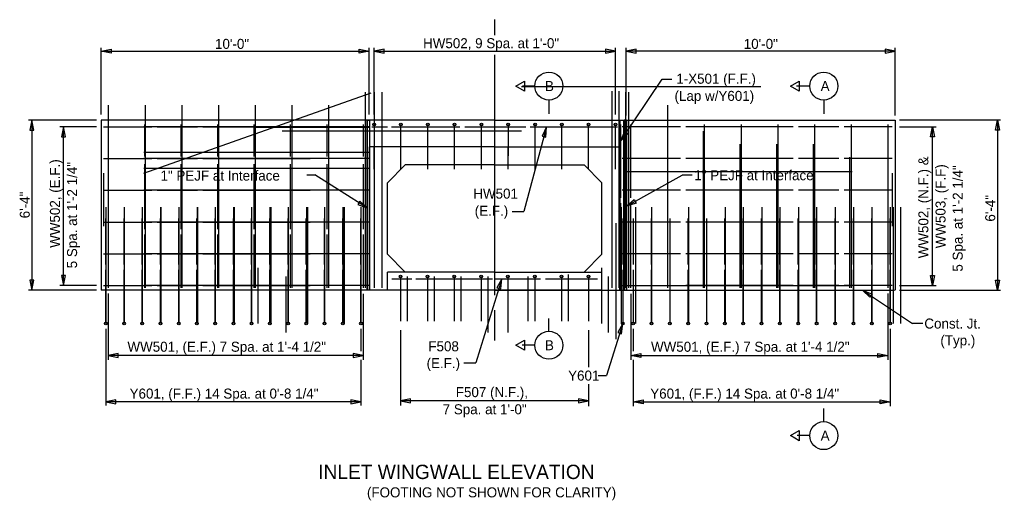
# Model space of a CAD drawing. Extents: x -1609 to 1184, y -412 to 394.
# Drawn here: x -847.93 to -811.36, y -104.56 to -86.63 of the extents above; entities that cross this region are included whole.
import ezdxf

# ---------------------------------------------------------------- set-up
doc = ezdxf.new("R2010")
doc.units = 0
for name, color, linetype in [('DR_P_Culvert', 7, 'Continuous'), ('ST_Details', 7, 'Continuous'), ('ST_Text', 7, 'Continuous')]:
    doc.layers.add(name, color=color, linetype=linetype)

msp = doc.modelspace()

# ---------------------------------------------------------------- linework, layer by layer
at = {"layer": 'DR_P_Culvert'}
for p, q in [((-829.212, -89.132), (-820.296, -89.133)), ((-834.968, -90.383), (-834.968, -96.716)), ((-834.883, -90.383), (-834.883, -96.716)), ((-834.8, -90.633), (-834.217, -90.633)), ((-834.712, -90.549), (-834.712, -91.715)), ((-833.712, -91.715), (-833.712, -90.549)), ((-832.712, -91.715), (-832.712, -90.549)), ((-831.712, -91.715), (-831.712, -90.549)), ((-830.712, -91.715), (-830.712, -90.549)), ((-829.712, -90.549), (-829.712, -91.715)), ((-828.889, -90.633), (-825.633, -90.633)), ((-828.712, -91.715), (-828.712, -90.549)), ((-827.712, -91.715), (-827.712, -90.549)), ((-826.712, -91.715), (-826.712, -90.549)), ((-825.712, -91.715), (-825.712, -90.549)), ((-825.39, -90.383), (-825.39, -96.716)), ((-825.315, -90.383), (-825.315, -96.716)), ((-825.305, -90.383), (-825.305, -96.716)), ((-829.212, -90.799), (-838.146, -90.799)), ((-834.712, -92.216), (-834.712, -91.382)), ((-833.712, -92.216), (-833.712, -91.382)), ((-832.712, -92.216), (-832.712, -91.382)), ((-831.712, -92.216), (-831.712, -91.382)), ((-830.712, -92.216), (-830.712, -91.382)), ((-829.712, -92.216), (-829.712, -91.382)), ((-828.712, -92.216), (-828.712, -91.382)), ((-827.712, -92.216), (-827.712, -91.382)), ((-826.712, -92.216), (-826.712, -91.382)), ((-825.712, -92.216), (-825.712, -91.382)), ((-839.045, -95.883), (-839.045, -97.966)), ((-827.481, -96.132), (-827.481, -97.883)), ((-826.239, -95.883), (-826.239, -97.966)), ((-838.003, -96.216), (-838.003, -98.299)), ((-834.05, -96.299), (-833.311, -96.299)), ((-833.722, -96.216), (-833.722, -97.883)), ((-833.722, -96.216), (-833.722, -97.883)), ((-833.481, -96.216), (-833.481, -97.883)), ((-832.722, -96.216), (-832.722, -97.883)), ((-832.722, -96.216), (-832.722, -97.883)), ((-832.467, -96.216), (-832.467, -97.883)), ((-831.722, -96.216), (-831.722, -97.883)), ((-831.722, -96.216), (-831.722, -97.883)), ((-831.481, -96.216), (-831.481, -97.883)), ((-830.722, -96.216), (-830.722, -97.883)), ((-830.722, -96.216), (-830.722, -97.883)), ((-830.467, -96.216), (-830.467, -98.299)), ((-829.722, -96.216), (-829.722, -98.299)), ((-829.722, -96.216), (-829.722, -97.883)), ((-828.981, -96.216), (-828.981, -97.883)), ((-828.722, -96.216), (-828.722, -97.883)), ((-828.722, -96.216), (-828.722, -97.883)), ((-828.321, -96.299), (-826.383, -96.299)), ((-827.722, -96.216), (-827.722, -97.883)), ((-827.722, -96.216), (-827.722, -97.883)), ((-826.722, -96.216), (-826.722, -97.883)), ((-826.722, -96.216), (-826.722, -97.883)), ((-825.981, -96.216), (-825.981, -98.299))]:
    msp.add_line(p, q, dxfattribs=at)
for points in [[(-834.968, -90.383), (-834.883, -90.383), (-834.883, -96.716), (-834.968, -96.716)], [(-825.305, -90.383), (-825.39, -90.383), (-825.39, -96.716), (-825.305, -96.716)]]:
    msp.add_lwpolyline(points, close=True, dxfattribs=at)
for points in [[(-834.068, -90.633), (-831.513, -90.633)], [(-831.324, -90.633), (-830.212, -90.633)], [(-830.212, -90.633), (-829.06, -90.633)], [(-833.16, -96.299), (-830.295, -96.299)], [(-830.212, -96.299), (-828.512, -96.299)]]:
    msp.add_lwpolyline(points, dxfattribs=at)
at = {"layer": 'ST_Details'}
for p, q in [((-834.828, -89.373), (-843.31, -92.367)), ((-835.05, -89.334), (-835.05, -96.633)), ((-834.707, -89.334), (-834.707, -96.633)), ((-834.427, -89.334), (-834.427, -96.633)), ((-825.852, -89.299), (-825.852, -96.633)), ((-825.588, -89.299), (-825.588, -96.633)), ((-825.338, -89.334), (-825.338, -96.633)), ((-825.223, -89.334), (-825.223, -96.633)), ((-844.622, -89.819), (-844.622, -96.633)), ((-843.254, -89.819), (-843.254, -96.633)), ((-841.886, -89.819), (-841.886, -96.633)), ((-840.518, -89.819), (-840.518, -96.633)), ((-839.151, -89.819), (-839.151, -96.633)), ((-837.783, -89.819), (-837.783, -96.632)), ((-836.415, -89.819), (-836.415, -96.632)), ((-823.773, -89.819), (-823.773, -96.632)), ((-844.883, -90.383), (-844.883, -96.716)), ((-834.883, -90.383), (-844.883, -90.383)), ((-844.634, -90.55), (-844.634, -91.736)), ((-834.883, -90.633), (-843.3, -90.633)), ((-843.274, -90.55), (-843.274, -91.736)), ((-841.915, -90.55), (-841.915, -91.736)), ((-840.555, -90.55), (-840.555, -91.736)), ((-839.196, -90.55), (-839.196, -91.736)), ((-834.883, -90.657), (-839.12, -90.657)), ((-837.837, -90.55), (-837.837, -91.736)), ((-836.477, -90.55), (-836.477, -91.736)), ((-835.118, -90.55), (-835.118, -91.736)), ((-830.212, -90.383), (-834.883, -90.383)), ((-830.212, -90.383), (-825.549, -90.383)), ((-825.549, -90.383), (-825.549, -96.716)), ((-825.549, -90.383), (-825.39, -90.383)), ((-825.525, -90.55), (-825.525, -93.275)), ((-823.289, -90.633), (-825.466, -90.633)), ((-825.418, -90.383), (-825.418, -96.716)), ((-825.315, -90.383), (-815.286, -90.383)), ((-825.147, -90.55), (-825.147, -93.275)), ((-823.769, -90.55), (-823.769, -93.275)), ((-819.089, -90.633), (-823.089, -90.633)), ((-822.4, -90.55), (-822.4, -93.275)), ((-821.031, -90.55), (-821.031, -93.275)), ((-819.662, -90.55), (-819.662, -93.275)), ((-817.389, -90.633), (-818.889, -90.633)), ((-818.293, -90.55), (-818.293, -93.275)), ((-815.389, -90.633), (-817.189, -90.633)), ((-816.924, -90.55), (-816.924, -93.275)), ((-815.555, -90.55), (-815.555, -94.246)), ((-815.286, -90.383), (-815.286, -96.716)), ((-822.436, -90.79), (-822.436, -96.633)), ((-822.4, -90.79), (-822.4, -96.633)), ((-834.883, -96.716), (-834.883, -91.382)), ((-830.212, -91.382), (-834.883, -91.382)), ((-830.212, -91.382), (-825.549, -91.382)), ((-825.549, -96.716), (-825.549, -91.382)), ((-821.079, -91.275), (-821.079, -96.633)), ((-821.031, -91.275), (-821.031, -96.633)), ((-819.71, -91.275), (-819.71, -96.633)), ((-819.662, -91.275), (-819.662, -96.633)), ((-818.341, -91.275), (-818.341, -96.633)), ((-818.293, -91.275), (-818.293, -96.633)), ((-816.924, -91.275), (-816.924, -96.633)), ((-834.883, -91.586), (-843.3, -91.586)), ((-816.984, -91.76), (-816.984, -96.633)), ((-834.883, -91.816), (-843.3, -91.816)), ((-834.216, -92.716), (-833.549, -92.049)), ((-830.212, -92.049), (-833.549, -92.049)), ((-830.212, -92.049), (-826.883, -92.049)), ((-826.883, -92.049), (-826.216, -92.716)), ((-823.289, -91.816), (-825.466, -91.816)), ((-819.089, -91.816), (-823.089, -91.816)), ((-817.389, -91.816), (-818.889, -91.816)), ((-815.389, -91.816), (-817.189, -91.816)), ((-844.8, -92.363), (-844.8, -94.334)), ((-834.883, -92.185), (-843.3, -92.185)), ((-825.305, -92.299), (-816.889, -92.3)), ((-815.555, -92.246), (-815.555, -96.633)), ((-815.389, -92.363), (-815.389, -94.334)), ((-834.216, -95.382), (-834.216, -92.716)), ((-826.216, -95.382), (-826.216, -92.716)), ((-834.883, -92.999), (-843.3, -92.999)), ((-823.289, -92.999), (-825.466, -92.999)), ((-819.089, -92.999), (-823.089, -92.999)), ((-817.389, -92.999), (-818.889, -92.999)), ((-815.389, -92.999), (-817.189, -92.999)), ((-825.525, -93.475), (-825.525, -96.633)), ((-825.147, -93.475), (-825.147, -96.633)), ((-823.769, -93.475), (-823.769, -96.633)), ((-822.4, -96.632), (-822.4, -93.475)), ((-844.717, -93.633), (-844.717, -97.966)), ((-844.033, -93.633), (-844.033, -97.966)), ((-843.357, -93.633), (-843.357, -97.966)), ((-842.673, -93.633), (-842.673, -97.966)), ((-842.665, -93.633), (-842.665, -97.966)), ((-841.998, -93.633), (-841.998, -97.966)), ((-841.314, -93.633), (-841.314, -97.966)), ((-841.297, -93.632), (-841.297, -97.966)), ((-840.638, -93.633), (-840.638, -97.966)), ((-839.955, -93.633), (-839.955, -97.966)), ((-839.93, -93.632), (-839.93, -97.966)), ((-839.279, -93.633), (-839.279, -97.966)), ((-838.595, -93.633), (-838.595, -97.966)), ((-838.562, -93.632), (-838.562, -97.966)), ((-837.92, -93.633), (-837.92, -97.966)), ((-837.236, -93.633), (-837.236, -97.966)), ((-837.194, -93.632), (-837.194, -97.966)), ((-836.56, -93.633), (-836.56, -97.966)), ((-835.876, -93.633), (-835.876, -97.966)), ((-835.825, -93.633), (-835.825, -97.966)), ((-835.201, -93.633), (-835.201, -97.966)), ((-825.505, -93.633), (-825.505, -97.966)), ((-824.971, -93.633), (-824.971, -97.966)), ((-824.364, -93.633), (-824.364, -97.966)), ((-822.994, -93.632), (-822.994, -97.966)), ((-821.627, -93.632), (-821.627, -97.966)), ((-820.948, -93.633), (-820.948, -97.966)), ((-820.259, -93.632), (-820.259, -97.966)), ((-819.579, -93.633), (-819.579, -97.966)), ((-818.891, -93.632), (-818.891, -97.966)), ((-818.21, -93.633), (-818.21, -97.966)), ((-817.524, -93.633), (-817.524, -97.966)), ((-816.841, -93.633), (-816.841, -97.966)), ((-816.156, -93.633), (-816.156, -97.966)), ((-815.472, -93.633), (-815.472, -97.966)), ((-815.362, -93.633), (-815.362, -97.966)), ((-815.082, -93.633), (-815.082, -97.966)), ((-844.717, -95.766), (-844.717, -94.049)), ((-844.037, -95.766), (-844.037, -94.049)), ((-843.357, -95.766), (-843.357, -94.049)), ((-834.883, -94.183), (-843.3, -94.183)), ((-842.678, -95.766), (-842.678, -94.049)), ((-841.998, -95.766), (-841.998, -94.049)), ((-841.318, -95.766), (-841.318, -94.049)), ((-840.638, -95.766), (-840.638, -94.049)), ((-839.959, -95.766), (-839.959, -94.049)), ((-839.279, -95.766), (-839.279, -94.049)), ((-838.599, -95.766), (-838.599, -94.049)), ((-837.92, -95.766), (-837.92, -94.049)), ((-837.24, -95.766), (-837.24, -94.049)), ((-836.56, -95.766), (-836.56, -94.049)), ((-835.881, -95.766), (-835.881, -94.049)), ((-835.201, -95.766), (-835.201, -94.049)), ((-825.694, -94.22), (-825.694, -98.553)), ((-823.289, -94.183), (-825.466, -94.183)), ((-825.442, -94.049), (-825.442, -95.766)), ((-825.054, -94.049), (-825.054, -95.766)), ((-824.37, -95.766), (-824.37, -94.049)), ((-823.686, -94.049), (-823.686, -97.966)), ((-819.089, -94.183), (-823.089, -94.183)), ((-823.001, -95.766), (-823.001, -94.049)), ((-822.317, -94.049), (-822.317, -97.966)), ((-821.632, -95.766), (-821.632, -94.049)), ((-820.948, -95.766), (-820.948, -94.049)), ((-820.263, -95.766), (-820.263, -94.049)), ((-819.579, -95.766), (-819.579, -94.049)), ((-818.894, -95.766), (-818.894, -94.049)), ((-817.389, -94.183), (-818.889, -94.183)), ((-818.21, -95.766), (-818.21, -94.049)), ((-817.525, -95.766), (-817.525, -94.049)), ((-815.389, -94.183), (-817.189, -94.183)), ((-816.841, -95.766), (-816.841, -94.049)), ((-816.157, -95.766), (-816.157, -94.049)), ((-815.472, -95.766), (-815.472, -94.049)), ((-834.883, -95.366), (-843.3, -95.366)), ((-833.549, -96.049), (-834.216, -95.382)), ((-826.216, -95.382), (-826.883, -96.049)), ((-823.289, -95.366), (-825.466, -95.366)), ((-819.089, -95.366), (-823.089, -95.366)), ((-817.389, -95.366), (-818.889, -95.366)), ((-815.389, -95.366), (-817.189, -95.366)), ((-830.216, -96.049), (-834.216, -96.049)), ((-834.216, -96.716), (-834.216, -96.049)), ((-830.212, -96.049), (-833.549, -96.049)), ((-830.216, -96.049), (-826.216, -96.049)), ((-830.212, -96.049), (-826.883, -96.049)), ((-826.216, -96.716), (-826.216, -96.049)), ((-825.442, -95.966), (-825.442, -97.966)), ((-834.883, -96.716), (-844.883, -96.716)), ((-834.883, -96.549), (-843.3, -96.549)), ((-830.212, -96.716), (-834.883, -96.716)), ((-830.212, -96.716), (-834.216, -96.716)), ((-826.216, -96.716), (-830.212, -96.716)), ((-830.212, -96.716), (-825.549, -96.716)), ((-825.549, -96.716), (-815.305, -96.716)), ((-825.466, -96.549), (-823.305, -96.549)), ((-825.305, -96.549), (-816.889, -96.549))]:
    msp.add_line(p, q, dxfattribs=at)
for points in [[(-844.8, -90.633), (-843, -90.633)], [(-842.8, -90.633), (-841.3, -90.633)], [(-841.1, -90.633), (-837.1, -90.633)], [(-834.967, -90.633), (-836.884, -90.633)], [(-844.8, -91.816), (-843, -91.816)], [(-844.634, -92.019), (-844.634, -94.448)], [(-843.274, -92.019), (-843.274, -94.448)], [(-842.8, -91.816), (-841.3, -91.816)], [(-841.915, -92.019), (-841.915, -94.448)], [(-841.1, -91.816), (-837.1, -91.816)], [(-840.555, -92.019), (-840.555, -94.448)], [(-839.196, -92.019), (-839.196, -94.448)], [(-837.837, -92.019), (-837.837, -94.448)], [(-834.967, -91.816), (-836.884, -91.816)], [(-836.477, -92.019), (-836.477, -94.448)], [(-835.118, -92.019), (-835.118, -94.448)], [(-844.8, -92.999), (-843, -92.999)], [(-842.8, -92.999), (-841.3, -92.999)], [(-841.1, -92.999), (-837.1, -92.999)], [(-834.967, -92.999), (-836.884, -92.999)], [(-821.031, -93.475), (-821.031, -96.633)], [(-819.662, -93.475), (-819.662, -96.633)], [(-818.293, -93.475), (-818.293, -96.633)], [(-816.924, -93.475), (-816.924, -96.633)], [(-844.8, -94.183), (-843, -94.183)], [(-842.8, -94.183), (-841.3, -94.183)], [(-841.1, -94.183), (-837.1, -94.183)], [(-834.967, -94.183), (-836.884, -94.183)], [(-844.634, -94.642), (-844.634, -96.633)], [(-843.274, -94.642), (-843.274, -96.633)], [(-841.915, -94.642), (-841.915, -96.633)], [(-840.555, -94.642), (-840.555, -96.633)], [(-839.196, -94.642), (-839.196, -96.633)], [(-837.837, -94.642), (-837.837, -96.633)], [(-836.477, -94.642), (-836.477, -96.633)], [(-835.118, -94.642), (-835.118, -96.633)], [(-815.555, -94.446), (-815.555, -96.633)], [(-844.8, -95.366), (-843, -95.366)], [(-842.8, -95.366), (-841.3, -95.366)], [(-841.1, -95.366), (-837.1, -95.366)], [(-834.967, -95.366), (-836.884, -95.366)], [(-844.717, -97.966), (-844.717, -95.966)], [(-844.037, -97.966), (-844.037, -95.966)], [(-843.357, -97.966), (-843.357, -95.966)], [(-842.678, -97.966), (-842.678, -95.966)], [(-841.998, -97.966), (-841.998, -95.966)], [(-841.318, -97.966), (-841.318, -95.966)], [(-840.638, -97.966), (-840.638, -95.966)], [(-839.959, -97.966), (-839.959, -95.966)], [(-839.279, -97.966), (-839.279, -95.966)], [(-838.599, -97.966), (-838.599, -95.966)], [(-837.92, -97.966), (-837.92, -95.966)], [(-837.24, -97.966), (-837.24, -95.966)], [(-836.56, -97.966), (-836.56, -95.966)], [(-835.881, -97.966), (-835.881, -95.966)], [(-835.201, -97.966), (-835.201, -95.966)], [(-825.054, -95.966), (-825.054, -97.966)], [(-824.37, -97.966), (-824.37, -95.966)], [(-823.001, -97.966), (-823.001, -95.966)], [(-821.632, -97.966), (-821.632, -95.966)], [(-820.948, -97.966), (-820.948, -95.966)], [(-820.263, -97.966), (-820.263, -95.966)], [(-819.579, -97.966), (-819.579, -95.966)], [(-818.894, -97.966), (-818.894, -95.966)], [(-818.21, -97.966), (-818.21, -95.966)], [(-817.525, -97.966), (-817.525, -95.966)], [(-816.841, -97.966), (-816.841, -95.966)], [(-816.157, -97.966), (-816.157, -95.966)], [(-815.472, -97.966), (-815.472, -95.966)], [(-844.8, -96.549), (-843, -96.549)], [(-842.8, -96.549), (-841.3, -96.549)], [(-841.1, -96.549), (-837.1, -96.549)], [(-834.967, -96.549), (-836.884, -96.549)], [(-819.089, -96.549), (-823.089, -96.549)], [(-817.389, -96.549), (-818.889, -96.549)], [(-815.389, -96.549), (-817.189, -96.549)]]:
    msp.add_lwpolyline(points, dxfattribs=at)
msp.add_lwpolyline([(-819.183, -102.146), (-818.859, -101.959), (-818.859, -102.333)], close=True, dxfattribs=at)
for centre in [(-834.712, -90.549), (-833.712, -90.549), (-832.712, -90.549), (-831.712, -90.549), (-830.712, -90.549), (-829.712, -90.549), (-828.712, -90.549), (-827.712, -90.549), (-826.712, -90.549), (-825.712, -90.549), (-833.722, -96.216), (-832.722, -96.216), (-831.722, -96.216), (-830.722, -96.216), (-829.722, -96.216), (-828.722, -96.216), (-827.722, -96.216), (-826.722, -96.216), (-844.717, -97.966), (-844.037, -97.966), (-843.357, -97.966), (-842.678, -97.966), (-841.998, -97.966), (-841.318, -97.966), (-840.638, -97.966), (-839.959, -97.966), (-839.279, -97.966), (-838.599, -97.966), (-837.92, -97.966), (-837.24, -97.966), (-836.56, -97.966), (-835.881, -97.966), (-835.201, -97.966), (-825.442, -97.966), (-825.054, -97.966), (-824.37, -97.966), (-823.686, -97.966), (-823.001, -97.966), (-822.317, -97.966), (-821.632, -97.966), (-820.948, -97.966), (-820.263, -97.966), (-819.579, -97.966), (-818.894, -97.966), (-818.21, -97.966), (-817.525, -97.966), (-816.841, -97.966), (-816.157, -97.966), (-815.472, -97.966)]:
    msp.add_circle(centre, 0.0502, dxfattribs=at)
at = {"layer": 'ST_Text'}
for p, q in [((-830.216, -87.213), (-830.216, -86.635)), ((-844.893, -90.17), (-844.893, -87.692)), ((-834.893, -90.17), (-834.893, -87.692)), ((-834.712, -90.17), (-834.712, -87.692)), ((-825.712, -90.17), (-825.712, -87.692)), ((-825.315, -90.214), (-825.315, -87.692)), ((-815.286, -90.214), (-815.286, -87.692)), ((-844.893, -87.811), (-834.893, -87.811)), ((-834.712, -87.811), (-825.712, -87.811)), ((-830.216, -96.911), (-830.216, -87.942)), ((-815.286, -87.811), (-825.315, -87.811)), ((-825.525, -91.163), (-823.968, -88.856)), ((-823.968, -88.856), (-823.61, -88.856)), ((-828.717, -89.112), (-829.181, -89.112)), ((-818.467, -89.112), (-818.963, -89.112)), ((-828.195, -89.634), (-828.195, -90.149)), ((-817.945, -89.634), (-817.945, -90.149)), ((-845.062, -90.383), (-847.596, -90.383)), ((-847.474, -90.383), (-847.474, -96.716)), ((-845.062, -90.633), (-846.434, -90.633)), ((-846.297, -96.549), (-846.297, -90.633)), ((-828.284, -90.633), (-829.123, -93.783)), ((-811.359, -90.383), (-815.127, -90.383)), ((-815.127, -90.633), (-813.764, -90.633)), ((-815.127, -90.633), (-813.755, -90.633)), ((-813.892, -96.549), (-813.892, -90.633)), ((-811.466, -90.383), (-811.466, -96.716)), ((-837.219, -92.421), (-836.924, -92.421)), ((-834.961, -93.659), (-836.924, -92.421)), ((-825.305, -93.587), (-823.229, -92.436)), ((-822.855, -92.436), (-823.229, -92.436)), ((-829.559, -93.783), (-829.123, -93.783)), ((-829.951, -96.299), (-830.923, -99.429)), ((-845.062, -96.716), (-847.596, -96.716)), ((-845.062, -96.549), (-846.434, -96.549)), ((-844.633, -96.852), (-844.633, -99.313)), ((-835.118, -96.855), (-835.118, -99.313)), ((-825.138, -96.855), (-825.138, -99.313)), ((-816.497, -96.716), (-814.638, -97.966)), ((-815.555, -96.852), (-815.555, -99.313)), ((-815.127, -96.549), (-813.755, -96.549)), ((-815.127, -96.716), (-811.359, -96.716)), ((-830.216, -98.598), (-830.216, -97.473)), ((-828.195, -98.254), (-828.195, -97.773)), ((-825.442, -97.966), (-826.042, -99.9)), ((-814.249, -97.966), (-814.638, -97.966)), ((-844.717, -98.16), (-844.717, -101.026)), ((-835.201, -98.16), (-835.201, -98.991)), ((-833.722, -98.216), (-833.722, -101.026)), ((-826.722, -98.216), (-826.722, -99.589)), ((-825.054, -98.163), (-825.054, -98.991)), ((-815.472, -98.163), (-815.472, -101.047)), ((-828.717, -98.776), (-829.186, -98.776)), ((-835.118, -99.157), (-844.633, -99.157)), ((-835.201, -99.325), (-835.201, -101.026)), ((-831.362, -99.429), (-830.923, -99.429)), ((-825.138, -99.157), (-815.555, -99.157)), ((-825.054, -99.317), (-825.054, -101.047)), ((-826.355, -99.9), (-826.042, -99.9)), ((-826.722, -100.232), (-826.722, -101.047)), ((-835.201, -100.889), (-844.717, -100.889)), ((-826.722, -100.843), (-833.722, -100.843)), ((-825.054, -100.889), (-815.472, -100.889)), ((-817.945, -101.624), (-817.945, -101.134)), ((-818.467, -102.146), (-818.933, -102.146))]:
    msp.add_line(p, q, dxfattribs=at)
for points in [[(-844.52, -87.885), (-844.893, -87.811), (-844.52, -87.736)], [(-835.266, -87.736), (-834.893, -87.811), (-835.266, -87.885)], [(-834.338, -87.736), (-834.712, -87.811), (-834.338, -87.885)], [(-826.085, -87.885), (-825.712, -87.811), (-826.085, -87.736)], [(-824.942, -87.736), (-825.315, -87.811), (-824.942, -87.885)], [(-815.659, -87.885), (-815.286, -87.811), (-815.659, -87.736)], [(-829.433, -89.112), (-829.109, -88.925), (-829.109, -89.299)], [(-819.183, -89.112), (-818.859, -88.925), (-818.859, -89.299)], [(-847.399, -90.756), (-847.474, -90.383), (-847.549, -90.756)], [(-846.222, -91.006), (-846.297, -90.632), (-846.371, -91.006)], [(-828.304, -91.013), (-828.284, -90.633), (-828.449, -90.976)], [(-813.967, -91.006), (-813.892, -90.633), (-813.817, -91.006)], [(-811.541, -90.756), (-811.466, -90.383), (-811.392, -90.756)], [(-825.377, -90.812), (-825.525, -91.163), (-825.254, -90.896)], [(-835.318, -93.526), (-834.961, -93.659), (-835.239, -93.399)], [(-824.942, -93.472), (-825.305, -93.587), (-825.014, -93.341)], [(-846.371, -96.176), (-846.297, -96.549), (-846.222, -96.176)], [(-813.817, -96.176), (-813.892, -96.549), (-813.967, -96.176)], [(-847.549, -96.343), (-847.474, -96.716), (-847.399, -96.343)], [(-829.99, -96.677), (-829.951, -96.299), (-830.133, -96.633)], [(-811.392, -96.343), (-811.466, -96.716), (-811.541, -96.343)], [(-816.231, -96.988), (-816.497, -96.716), (-816.146, -96.865)], [(-825.481, -98.345), (-825.442, -97.966), (-825.624, -98.3)], [(-829.433, -98.776), (-829.109, -98.589), (-829.109, -98.963)], [(-844.26, -99.082), (-844.633, -99.157), (-844.26, -99.231)], [(-835.491, -99.231), (-835.118, -99.157), (-835.491, -99.082)], [(-824.764, -99.231), (-825.138, -99.157), (-824.764, -99.082)], [(-815.929, -99.082), (-815.555, -99.157), (-815.929, -99.231)], [(-844.343, -100.814), (-844.717, -100.889), (-844.343, -100.964)], [(-835.574, -100.964), (-835.201, -100.889), (-835.574, -100.814)], [(-833.349, -100.768), (-833.722, -100.843), (-833.349, -100.918)], [(-827.096, -100.918), (-826.722, -100.843), (-827.096, -100.768)], [(-824.681, -100.964), (-825.054, -100.889), (-824.681, -100.814)], [(-815.845, -100.814), (-815.472, -100.889), (-815.845, -100.964)]]:
    msp.add_lwpolyline(points, close=True, dxfattribs=at)
for centre in [(-828.195, -89.112), (-817.945, -89.112), (-828.195, -98.776), (-817.945, -102.146)]:
    msp.add_circle(centre, 0.522, dxfattribs=at)

# ---------------------------------------------------------------- texts
for s, height, p in [('10\'-0"', 0.3733, (-840.644, -87.726)), ('HW502, 9 Spa. at 1\'-0"', 0.37335, (-832.886, -87.701)), ('10\'-0"', 0.3733, (-820.928, -87.726)), ('1-X501 (F.F.)', 0.37335, (-823.444, -89.025)), ('B', 0.373, (-828.341, -89.298)), ('A', 0.373, (-818.061, -89.298)), ('(Lap w/Y601)', 0.37335, (-823.51, -89.665)), ('1" PEJF at Interface', 0.37335, (-842.677, -92.638)), ('1" PEJF at Interface', 0.37335, (-822.772, -92.623)), ('HW501', 0.3733, (-831.014, -93.309)), ('(E.F.)', 0.3733, (-830.96, -93.949)), ('Const. Jt.', 0.3733, (-814.194, -98.153)), ('WW501, (E.F.) 7 Spa. at 1\'-4 1/2"', 0.37335, (-843.909, -99.018)), ('F508', 0.3733, (-832.689, -99.001)), ('B', 0.373, (-828.341, -98.962)), ('WW501, (E.F.) 7 Spa. at 1\'-4 1/2"', 0.37335, (-824.387, -99.018)), ('(Typ.)', 0.3733, (-813.597, -98.78)), ('(E.F.)', 0.3733, (-832.754, -99.628)), ('Y601', 0.3733, (-827.477, -100.093)), ('Y601, (F.F.) 14 Spa. at 0\'-8 1/4"', 0.37335, (-843.829, -100.764)), ('F507 (N.F.),', 0.37335, (-831.665, -100.709)), ('Y601, (F.F.) 14 Spa. at 0\'-8 1/4"', 0.37335, (-824.415, -100.764)), ('7 Spa. at 1\'-0"', 0.37335, (-832.155, -101.349)), ('A', 0.373, (-818.061, -102.332)), ('INLET WINGWALL ELEVATION', 0.53335, (-836.795, -103.763)), ('(FOOTING NOT SHOWN FOR CLARITY)', 0.37335, (-834.978, -104.447))]:
    msp.add_text(s, height=height, dxfattribs=at).set_placement(p)
for s, height, p in [('WW502, (N.F.) &', 0.37335, (-814.044, -95.534)), ('WW502, (E.F.)', 0.37335, (-846.427, -95.143)), ('5 Spa. at 1\'-2 1/4"', 0.37335, (-845.787, -95.907)), ('WW503, (F.F)', 0.37335, (-813.404, -95.162)), ('5 Spa. at 1\'-2 1/4"', 0.37335, (-812.764, -96.031)), ('6\'-4"', 0.3733, (-847.551, -94.043)), ('6\'-4"', 0.3733, (-811.552, -94.166))]:
    msp.add_text(s, height=height, rotation=90, dxfattribs=at).set_placement(p)

doc.saveas('drawing.dxf')
